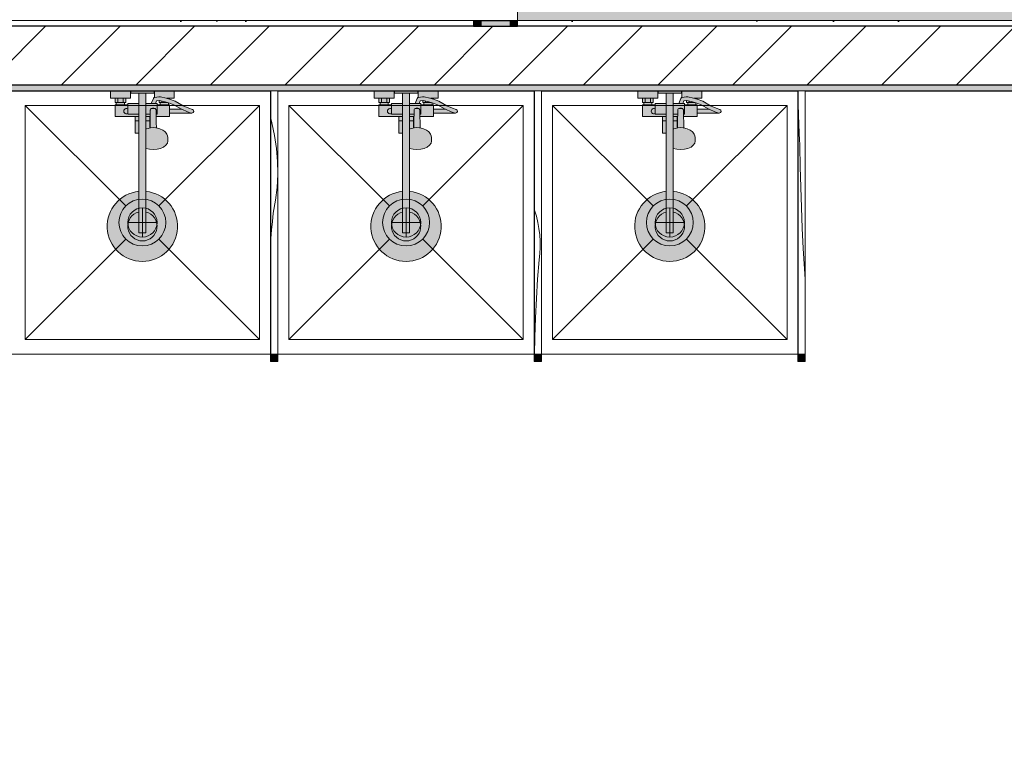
# Model space of a CAD drawing. Header units: millimetres. Extents: x -59761 to 112741, y -57975 to 46221.
# Tile 326 of 421: x 65931 to 69292, y -35312 to -32817. Entities that reach past the tile are written whole.
import ezdxf

# ---------------------------------------------------------------- set-up
doc = ezdxf.new("R2010")
doc.units = ezdxf.units.MM
doc.linetypes.add('Wipeout_Contour', pattern=[1000, 0, -1000])
doc.linetypes.add('Штриховая', pattern=[564.444447, 282.222223, -282.222223])
for name, color, linetype in [('2D - Зонирования', 7, 'Continuous'), ('Интерьер - Оборудование', 7, 'Continuous'), ('Интерьер - Сантехника', 7, 'Continuous'), ('Конструктив - ГКЛ', 7, 'Continuous'), ('Конструктив - Стены Блок 200 нов', 7, 'Continuous'), ('Элемент Модели - Зона', 7, 'Continuous')]:
    doc.layers.add(name, color=color, linetype=linetype)
pattern_1 = [(45, (-45000, -53650), (-111.36932, 111.36932), [0, -105, 0, -157.5]), (110, (-44650, -53650), (148.00159, 53.86817), [0, -77, 0, -133])]

# ---------------------------------------------------------------- blocks, each defined once
blk = doc.blocks.new('*X586', base_point=(2412685.8, -340475.5))
at = {"layer": 'Интерьер - Оборудование', "color": 7, "linetype": 'Continuous', "lineweight": 15}
for p, q in [((2526276.2, -319650.3), (2526273.8, -319582.4)), ((2526276.6, -319659.7), (2526276.2, -319650.3)), ((2526277, -319669), (2526276.6, -319659.7)), ((2526277.5, -319678.4), (2526277, -319669)), ((2526277.9, -319687.7), (2526277.5, -319678.4)), ((2526278.3, -319697.1), (2526277.9, -319687.7)), ((2526278.8, -319706.4), (2526278.3, -319697.1)), ((2526279.3, -319715.8), (2526278.8, -319706.4)), ((2526279.7, -319725.1), (2526279.3, -319715.8)), ((2526280.9, -319794.9), (2526279.7, -319725.1)), ((2526282.6, -319864.7), (2526280.9, -319794.9)), ((2526285, -319934.5), (2526282.6, -319864.7)), ((2526287.9, -320004.3), (2526285, -319934.5)), ((2526291.3, -320074), (2526287.9, -320004.3)), ((2526295.4, -320143.7), (2526291.3, -320074)), ((2526297.8, -320180.3), (2526295.4, -320143.7))]:
    blk.add_line(p, q, dxfattribs=at)
blk = doc.blocks.new('*X587', base_point=(2412685.8, -340475.5))
at = {"layer": 'Интерьер - Оборудование', "color": 7, "linetype": 'Continuous', "lineweight": 15}
for p, q in [((2525374.6, -319943.5), (2525373.8, -319934.7)), ((2525380.7, -319964.1), (2525374.6, -319943.5)), ((2525385.6, -319985), (2525380.7, -319964.1)), ((2525389.3, -320006.1), (2525385.6, -319985)), ((2525391.8, -320027.4), (2525389.3, -320006.1)), ((2525393.1, -320048.8), (2525391.8, -320027.4)), ((2525392, -320091.7), (2525393.1, -320070.3)), ((2525393.1, -320070.3), (2525393.1, -320048.8)), ((2525389.6, -320113), (2525392, -320091.7)), ((2525384.7, -320178.9), (2525389.6, -320113)), ((2525380.7, -320244.9), (2525384.7, -320178.9)), ((2525377.5, -320310.9), (2525380.7, -320244.9)), ((2525375.3, -320376.9), (2525377.5, -320310.9)), ((2525374.1, -320435.4), (2525375.3, -320376.9))]:
    blk.add_line(p, q, dxfattribs=at)
blk = doc.blocks.new('*X588', base_point=(2412685.8, -340475.5))
at = {"layer": 'Интерьер - Оборудование', "color": 7, "linetype": 'Continuous', "lineweight": 15}
for p, q in [((2524477.9, -319645.2), (2524473.8, -319630.8)), ((2524487.1, -319688.6), (2524477.9, -319645.2)), ((2524493.6, -319732.5), (2524487.1, -319688.6)), ((2524497.1, -319776.7), (2524493.6, -319732.5)), ((2524497.8, -319818.1), (2524497.1, -319776.7)), ((2524495.6, -319865.4), (2524497.8, -319822)), ((2524490.6, -319909.4), (2524495.6, -319865.4)), ((2524482.6, -319953.1), (2524490.6, -319909.4)), ((2524479.6, -319981.9), (2524482.6, -319953.1)), ((2524476.8, -320010.8), (2524479.6, -319981.9)), ((2524473.8, -320045.7), (2524474.3, -320039.7)), ((2524474.3, -320039.7), (2524476.8, -320010.8))]:
    blk.add_line(p, q, dxfattribs=at)

msp = doc.modelspace()

# ---------------------------------------------------------------- hatches: boundary and pattern name
at = {"layer": '2D - Зонирования', "linetype": 'Continuous', "lineweight": 0}
msp.add_hatch(color=255, dxfattribs=at).paths.add_polyline_path([(72120, -32819.89), (72120, -30180.25), (67630.16, -30180.25), (67630.16, -32819.89)])

# ---------------------------------------------------------------- linework, layer by layer
at = {"layer": '2D - Зонирования', "color": 7, "linetype": 'Continuous', "lineweight": 15, "flags": 128}
msp.add_lwpolyline([(72120, -32819.89), (72120, -30180.25), (67630.16, -30180.25), (67630.16, -32819.89)], close=True, dxfattribs=at)
at = {"layer": 'Интерьер - Оборудование', "color": 7, "linetype": 'Continuous', "lineweight": 5}
for p, q in [((66257.03, -33085.89), (66293.03, -33085.89)), ((66266.03, -33085.89), (66266.03, -33099.89)), ((66284.03, -33085.89), (66284.03, -33099.89)), ((66391.56, -33082.87), (66391.03, -33083.11)), ((66392.79, -33082.61), (66391.56, -33082.87)), ((66405.97, -33080.45), (66392.79, -33082.61)), ((66407.21, -33080.39), (66405.97, -33080.45)), ((66408.39, -33093.75), (66406.82, -33093.47)), ((66411.71, -33081.25), (66407.21, -33080.39)), ((66427.5, -33097.44), (66408.39, -33093.75)), ((66431.05, -33084.93), (66411.71, -33081.25)), ((66416.03, -33095.23), (66416.03, -33099.89)), ((66439.03, -33101.52), (66427.5, -33097.44)), ((66443.03, -33089.18), (66431.05, -33084.93)), ((66432.16, -33085.38), (66432.15, -33085.37)), ((66433.74, -33085.89), (66443.03, -33085.89)), ((66434.03, -33099.75), (66434.03, -33099.89)), ((67157.03, -33085.89), (67193.03, -33085.89)), ((67166.03, -33085.89), (67166.03, -33099.89)), ((67184.03, -33085.89), (67184.03, -33099.89)), ((67291.56, -33082.87), (67291.03, -33083.11)), ((67292.79, -33082.61), (67291.56, -33082.87)), ((67305.97, -33080.45), (67292.79, -33082.61)), ((67307.21, -33080.39), (67305.97, -33080.45)), ((67308.39, -33093.75), (67306.82, -33093.47)), ((67311.71, -33081.25), (67307.21, -33080.39)), ((67327.5, -33097.44), (67308.39, -33093.75)), ((67331.05, -33084.93), (67311.71, -33081.25)), ((67316.03, -33095.23), (67316.03, -33099.89)), ((67339.03, -33101.52), (67327.5, -33097.44)), ((67343.03, -33089.18), (67331.05, -33084.93)), ((67332.16, -33085.38), (67332.15, -33085.37)), ((67333.74, -33085.89), (67343.03, -33085.89)), ((67334.03, -33099.75), (67334.03, -33099.89)), ((68057.03, -33085.89), (68093.03, -33085.89)), ((68066.03, -33085.89), (68066.03, -33099.89)), ((68084.03, -33085.89), (68084.03, -33099.89)), ((68191.56, -33082.87), (68191.03, -33083.11)), ((68192.79, -33082.61), (68191.56, -33082.87)), ((68205.97, -33080.45), (68192.79, -33082.61)), ((68207.21, -33080.39), (68205.97, -33080.45)), ((68208.39, -33093.75), (68206.82, -33093.47)), ((68211.71, -33081.25), (68207.21, -33080.39)), ((68227.5, -33097.44), (68208.39, -33093.75)), ((68231.05, -33084.93), (68211.71, -33081.25)), ((68216.03, -33095.23), (68216.03, -33099.89)), ((68239.03, -33101.52), (68227.5, -33097.44)), ((68243.03, -33089.18), (68231.05, -33084.93)), ((68232.16, -33085.38), (68232.15, -33085.37)), ((68233.74, -33085.89), (68243.03, -33085.89)), ((68234.03, -33099.75), (68234.03, -33099.89)), ((66261.03, -33099.89), (66289.03, -33099.89)), ((66261.03, -33107.89), (66289.03, -33107.89)), ((66300.03, -33107.89), (66300.03, -33139.89)), ((66338.03, -33103.89), (66338.03, -33204.89)), ((66362.03, -33256.93), (66362.03, -33103.89)), ((66376.53, -33168.95), (66377.03, -33126.71)), ((66377.03, -33126.71), (66377.27, -33125.07)), ((66377.27, -33125.07), (66377.97, -33123.54)), ((66377.97, -33123.54), (66379.08, -33122.23)), ((66379.08, -33122.23), (66380.53, -33121.22)), ((66380.53, -33121.22), (66382.02, -33120.66)), ((66394.49, -33103.89), (66380.63, -33103.89)), ((66382.03, -33120.65), (66382.02, -33120.66)), ((66384.44, -33119.47), (66382.03, -33120.65)), ((66382.03, -33120.66), (66382.22, -33120.59)), ((66382.22, -33120.59), (66384.03, -33120.37)), ((66384.03, -33120.37), (66390.03, -33120.37)), ((66387.03, -33119.07), (66384.44, -33119.47)), ((66389.62, -33119.47), (66387.03, -33119.07)), ((66392.03, -33120.65), (66389.62, -33119.47)), ((66390.03, -33120.37), (66391.84, -33120.59)), ((66391.84, -33120.59), (66392.03, -33120.66)), ((66392.03, -33120.65), (66392.05, -33120.66)), ((66392.05, -33120.66), (66393.53, -33121.22)), ((66393.53, -33121.22), (66394.98, -33122.23)), ((66394.98, -33122.23), (66396.09, -33123.54)), ((66396.09, -33123.54), (66396.79, -33125.07)), ((66396.79, -33125.07), (66397.03, -33126.71)), ((66397.28, -33147.89), (66397.03, -33126.71)), ((66400.03, -33139.89), (66400.03, -33107.89)), ((66400.03, -33111.89), (66400.03, -33109.16)), ((66400.03, -33115), (66400.03, -33111.89)), ((66400.03, -33118.37), (66400.03, -33115)), ((66411.03, -33099.89), (66416.03, -33099.89)), ((66439.03, -33107.89), (66411.03, -33107.89)), ((66416.03, -33099.89), (66434.03, -33099.89)), ((66434.03, -33099.89), (66434.41, -33099.89)), ((66443.03, -33123.39), (66443.03, -33136.39)), ((66503.47, -33131.64), (66484.48, -33123.39)), ((66517.02, -33136.07), (66503.47, -33131.64)), ((67161.03, -33099.89), (67189.03, -33099.89)), ((67161.03, -33107.89), (67189.03, -33107.89)), ((67200.03, -33107.89), (67200.03, -33139.89)), ((67238.03, -33103.89), (67238.03, -33204.89)), ((67262.03, -33256.93), (67262.03, -33103.89)), ((67276.53, -33168.95), (67277.03, -33126.71)), ((67277.03, -33126.71), (67277.27, -33125.07)), ((67277.27, -33125.07), (67277.97, -33123.54)), ((67277.97, -33123.54), (67279.08, -33122.23)), ((67279.08, -33122.23), (67280.53, -33121.22)), ((67280.53, -33121.22), (67282.02, -33120.66)), ((67294.49, -33103.89), (67280.63, -33103.89)), ((67282.03, -33120.65), (67282.02, -33120.66)), ((67284.44, -33119.47), (67282.03, -33120.65)), ((67282.03, -33120.66), (67282.22, -33120.59)), ((67282.22, -33120.59), (67284.03, -33120.37)), ((67284.03, -33120.37), (67290.03, -33120.37)), ((67287.03, -33119.07), (67284.44, -33119.47)), ((67289.62, -33119.47), (67287.03, -33119.07)), ((67292.03, -33120.65), (67289.62, -33119.47)), ((67290.03, -33120.37), (67291.84, -33120.59)), ((67291.84, -33120.59), (67292.03, -33120.66)), ((67292.03, -33120.65), (67292.05, -33120.66)), ((67292.05, -33120.66), (67293.53, -33121.22)), ((67293.53, -33121.22), (67294.98, -33122.23)), ((67294.98, -33122.23), (67296.09, -33123.54)), ((67296.09, -33123.54), (67296.79, -33125.07)), ((67296.79, -33125.07), (67297.03, -33126.71)), ((67297.28, -33147.89), (67297.03, -33126.71)), ((67300.03, -33139.89), (67300.03, -33107.89)), ((67300.03, -33111.89), (67300.03, -33109.16)), ((67300.03, -33115), (67300.03, -33111.89)), ((67300.03, -33118.37), (67300.03, -33115)), ((67311.03, -33099.89), (67316.03, -33099.89)), ((67339.03, -33107.89), (67311.03, -33107.89)), ((67316.03, -33099.89), (67334.03, -33099.89)), ((67334.03, -33099.89), (67334.41, -33099.89)), ((67343.03, -33123.39), (67343.03, -33136.39)), ((67403.47, -33131.64), (67384.48, -33123.39)), ((67417.02, -33136.07), (67403.47, -33131.64)), ((68061.03, -33099.89), (68089.03, -33099.89)), ((68061.03, -33107.89), (68089.03, -33107.89)), ((68100.03, -33107.89), (68100.03, -33139.89)), ((68138.03, -33103.89), (68138.03, -33204.89)), ((68162.03, -33256.93), (68162.03, -33103.89)), ((68176.53, -33168.95), (68177.03, -33126.71)), ((68177.03, -33126.71), (68177.27, -33125.07)), ((68177.27, -33125.07), (68177.97, -33123.54)), ((68177.97, -33123.54), (68179.08, -33122.23)), ((68179.08, -33122.23), (68180.53, -33121.22)), ((68180.53, -33121.22), (68182.02, -33120.66)), ((68194.49, -33103.89), (68180.63, -33103.89)), ((68182.03, -33120.65), (68182.02, -33120.66)), ((68184.44, -33119.47), (68182.03, -33120.65)), ((68182.03, -33120.66), (68182.22, -33120.59)), ((68182.22, -33120.59), (68184.03, -33120.37)), ((68184.03, -33120.37), (68190.03, -33120.37)), ((68187.03, -33119.07), (68184.44, -33119.47)), ((68189.62, -33119.47), (68187.03, -33119.07)), ((68192.03, -33120.65), (68189.62, -33119.47)), ((68190.03, -33120.37), (68191.84, -33120.59)), ((68191.84, -33120.59), (68192.03, -33120.66)), ((68192.03, -33120.65), (68192.05, -33120.66)), ((68192.05, -33120.66), (68193.53, -33121.22)), ((68193.53, -33121.22), (68194.98, -33122.23)), ((68194.98, -33122.23), (68196.09, -33123.54)), ((68196.09, -33123.54), (68196.79, -33125.07)), ((68196.79, -33125.07), (68197.03, -33126.71)), ((68197.28, -33147.89), (68197.03, -33126.71)), ((68200.03, -33139.89), (68200.03, -33107.89)), ((68200.03, -33111.89), (68200.03, -33109.16)), ((68200.03, -33115), (68200.03, -33111.89)), ((68200.03, -33118.37), (68200.03, -33115)), ((68211.03, -33099.89), (68216.03, -33099.89)), ((68239.03, -33107.89), (68211.03, -33107.89)), ((68216.03, -33099.89), (68234.03, -33099.89)), ((68234.03, -33099.89), (68234.41, -33099.89)), ((68243.03, -33123.39), (68243.03, -33136.39)), ((68303.47, -33131.64), (68284.48, -33123.39)), ((68317.02, -33136.07), (68303.47, -33131.64)), ((66300.03, -33139.89), (66338.03, -33139.89)), ((66325.04, -33147.89), (66338.03, -33147.89)), ((66325.04, -33162.89), (66338.03, -33162.89)), ((66376.88, -33139.89), (66362.03, -33139.89)), ((66376.78, -33147.89), (66362.03, -33147.89)), ((66375.03, -33162.89), (66362.03, -33162.89)), ((66375.03, -33147.89), (66375.03, -33187.4)), ((66400.03, -33139.89), (66397.19, -33139.89)), ((66517.02, -33136.07), (66519.03, -33136.39)), ((67200.03, -33139.89), (67238.03, -33139.89)), ((67225.04, -33147.89), (67238.03, -33147.89)), ((67225.04, -33162.89), (67238.03, -33162.89)), ((67276.88, -33139.89), (67262.03, -33139.89)), ((67276.78, -33147.89), (67262.03, -33147.89)), ((67275.03, -33162.89), (67262.03, -33162.89)), ((67275.03, -33147.89), (67275.03, -33187.4)), ((67300.03, -33139.89), (67297.19, -33139.89)), ((67417.02, -33136.07), (67419.03, -33136.39)), ((68100.03, -33139.89), (68138.03, -33139.89)), ((68125.04, -33147.89), (68138.03, -33147.89)), ((68125.04, -33162.89), (68138.03, -33162.89)), ((68176.88, -33139.89), (68162.03, -33139.89)), ((68176.78, -33147.89), (68162.03, -33147.89)), ((68175.03, -33162.89), (68162.03, -33162.89)), ((68175.03, -33147.89), (68175.03, -33187.4)), ((68200.03, -33139.89), (68197.19, -33139.89)), ((68317.02, -33136.07), (68319.03, -33136.39)), ((66362.03, -33188.23), (66362.09, -33188.19)), ((66364.23, -33190.1), (66362.03, -33191.07)), ((66369.41, -33188.73), (66364.23, -33190.1)), ((66377.91, -33186.71), (66369.41, -33188.73)), ((66376.02, -33187.16), (66376.53, -33168.95)), ((66387.03, -33186.03), (66377.91, -33186.71)), ((66396.16, -33186.71), (66387.03, -33186.03)), ((66398.04, -33187.16), (66396.16, -33186.71)), ((67262.03, -33188.23), (67262.09, -33188.19)), ((67264.23, -33190.1), (67262.03, -33191.07)), ((67269.41, -33188.73), (67264.23, -33190.1)), ((67277.91, -33186.71), (67269.41, -33188.73)), ((67276.02, -33187.16), (67276.53, -33168.95)), ((67287.03, -33186.03), (67277.91, -33186.71)), ((67296.16, -33186.71), (67287.03, -33186.03)), ((67298.04, -33187.16), (67296.16, -33186.71)), ((68162.03, -33188.23), (68162.09, -33188.19)), ((68164.23, -33190.1), (68162.03, -33191.07)), ((68169.41, -33188.73), (68164.23, -33190.1)), ((68177.91, -33186.71), (68169.41, -33188.73)), ((68176.02, -33187.16), (68176.53, -33168.95)), ((68187.03, -33186.03), (68177.91, -33186.71)), ((68196.16, -33186.71), (68187.03, -33186.03)), ((68198.04, -33187.16), (68196.16, -33186.71)), ((66362.09, -33202.27), (66362.03, -33202.23)), ((67262.09, -33202.27), (67262.03, -33202.23)), ((68162.09, -33202.27), (68162.03, -33202.23)), ((66338.03, -33403.49), (66338.03, -33544.89)), ((66362.03, -33403.49), (66362.03, -33544.89)), ((67238.03, -33403.49), (67238.03, -33544.89)), ((67262.03, -33403.49), (67262.03, -33544.89)), ((68138.03, -33403.49), (68138.03, -33544.89)), ((68162.03, -33403.49), (68162.03, -33544.89)), ((66338.03, -33544.89), (66362.03, -33544.89)), ((67238.03, -33544.89), (67262.03, -33544.89)), ((68138.03, -33544.89), (68162.03, -33544.89))]:
    msp.add_line(p, q, dxfattribs=at)
at = {"layer": 'Интерьер - Оборудование', "color": 7, "linetype": 'Continuous', "lineweight": 15}
for p, q in [((66788.03, -33959.89), (66787.53, -33959.89)), ((66812.03, -33959.89), (66812.53, -33959.89)), ((67688.03, -33959.89), (67687.53, -33959.89)), ((67712.03, -33959.89), (67712.53, -33959.89)), ((68588.03, -33959.89), (68587.53, -33959.89)), ((68612.03, -33959.89), (68612.53, -33959.89))]:
    msp.add_line(p, q, dxfattribs=at)
at = {"layer": 'Интерьер - Оборудование', "color": 7, "linetype": 'Continuous', "lineweight": 5, "flags": 128}
for points in [[(66400.03, -33103.89), (66394.49, -33103.89), (66398.2, -33094.86), (66406.82, -33093.47), (66407.03, -33093.51), (66407.03, -33099.89), (66411.03, -33099.89), (66411.03, -33107.89), (66400.03, -33107.89)], [(67300.03, -33103.89), (67294.49, -33103.89), (67298.2, -33094.86), (67306.82, -33093.47), (67307.03, -33093.51), (67307.03, -33099.89), (67311.03, -33099.89), (67311.03, -33107.89), (67300.03, -33107.89)], [(68200.03, -33103.89), (68194.49, -33103.89), (68198.2, -33094.86), (68206.82, -33093.47), (68207.03, -33093.51), (68207.03, -33099.89), (68211.03, -33099.89), (68211.03, -33107.89), (68200.03, -33107.89)], [(66439.03, -33107.89), (66439.03, -33101.52), (66456.94, -33107.86), (66483.07, -33122.78), (66484.48, -33123.39), (66443.03, -33123.39), (66443.03, -33107.89)], [(67339.03, -33107.89), (67339.03, -33101.52), (67356.94, -33107.86), (67383.07, -33122.78), (67384.48, -33123.39), (67343.03, -33123.39), (67343.03, -33107.89)], [(68239.03, -33107.89), (68239.03, -33101.52), (68256.94, -33107.86), (68283.07, -33122.78), (68284.48, -33123.39), (68243.03, -33123.39), (68243.03, -33107.89)]]:
    msp.add_lwpolyline(points, close=True, dxfattribs=at)
at = {"layer": 'Интерьер - Оборудование', "color": 7, "linetype": 'Continuous', "lineweight": 5}
for centre, radius, start, end in [((66295.53, -33129.89), 9, 60, 300), ((67195.53, -33129.89), 9, 60, 300), ((68095.53, -33129.89), 9, 60, 300), ((66350.03, -33522.89), 50, 103.88654, 76.11346), ((67250.03, -33522.89), 50, 103.88654, 76.11346), ((68150.03, -33522.89), 50, 103.88654, 76.11346)]:
    msp.add_arc(centre, radius, start, end, dxfattribs=at)
at = {"layer": 'Интерьер - Сантехника', "color": 7, "linetype": 'Continuous', "lineweight": 5}
for p, q in [((65950.03, -33109.89), (65950.03, -33909.89)), ((66750.03, -33109.89), (65950.03, -33109.89)), ((65950.03, -33109.89), (66293.46, -33453.32)), ((66750.03, -33109.89), (66406.6, -33453.32)), ((66750.03, -33909.89), (66750.03, -33109.89)), ((66850.03, -33109.89), (66850.03, -33909.89)), ((67650.03, -33109.89), (66850.03, -33109.89)), ((66850.03, -33109.89), (67193.46, -33453.32)), ((67650.03, -33109.89), (67306.6, -33453.32)), ((67650.03, -33909.89), (67650.03, -33109.89)), ((67750.03, -33109.89), (67750.03, -33909.89)), ((68550.03, -33109.89), (67750.03, -33109.89)), ((67750.03, -33109.89), (68093.46, -33453.32)), ((68550.03, -33109.89), (68206.6, -33453.32)), ((68550.03, -33909.89), (68550.03, -33109.89)), ((66350.03, -33559.89), (66350.03, -33459.89)), ((67250.03, -33559.89), (67250.03, -33459.89)), ((68150.03, -33559.89), (68150.03, -33459.89)), ((66300.03, -33509.89), (66400.03, -33509.89)), ((67200.03, -33509.89), (67300.03, -33509.89)), ((68100.03, -33509.89), (68200.03, -33509.89)), ((65950.03, -33909.89), (66293.46, -33566.45)), ((66750.03, -33909.89), (66406.6, -33566.45)), ((66850.03, -33909.89), (67193.46, -33566.45)), ((67650.03, -33909.89), (67306.6, -33566.45)), ((67750.03, -33909.89), (68093.46, -33566.45)), ((68550.03, -33909.89), (68206.6, -33566.45)), ((65950.03, -33909.89), (66750.03, -33909.89)), ((66850.03, -33909.89), (67650.03, -33909.89)), ((67750.03, -33909.89), (68550.03, -33909.89))]:
    msp.add_line(p, q, dxfattribs=at)
for centre, radius in [((66350.03, -33509.89), 80), ((67250.03, -33509.89), 80), ((68150.03, -33509.89), 80), ((66350.03, -33509.89), 50), ((67250.03, -33509.89), 50), ((68150.03, -33509.89), 50)]:
    msp.add_circle(centre, radius, dxfattribs=at)
at = {"layer": 'Элемент Модели - Зона', "color": 253, "linetype": 'Штриховая', "lineweight": 15, "flags": 128}
msp.add_lwpolyline([(-8890, -17680), (-3119.74, -17680), (-3119.74, -14858.42), (142.53, -11594.86), (156.67, -11609), (156.67, -11580), (18300, -11580), (18300, -11600), (32399.73, -11600), (32399.73, -11580), (69081.36, -11580), (72316.72, -14823.47), (72320.06, -15158.11), (72320.06, -17695), (72360, -17695), (72360, -19700), (72120, -19700), (72120, -18300), (71700, -18300), (71700, -17900), (63300, -17900), (63300, -18300), (62700, -18300), (62700, -17900), (54320, -17900), (54320, -27030), (62700, -27030), (62700, -26350), (63300, -26350), (63300, -27540), (67380, -27540), (67380, -26630), (67500, -26630), (67500, -27660), (62920, -27660), (62920, -32819.89), (72120, -32819.89), (72120, -27750), (71650, -27750), (71650, -26250), (72120, -26250), (72120, -21200), (72360, -21200), (72360, -33849.94), (72120, -33849.94), (72120, -33059.89), (54320, -33059.89), (54320, -39349.94), (72120, -39349.94), (72120, -36299.94), (71700.06, -36299.94), (71700.06, -35674.44), (72120, -35674.44), (72120, -35349.94), (72360, -35349.94), (72360, -35679.94), (75850, -35679.94), (75850, -16794.88), (75238.88, -16794.88), (75238.88, -9000), (80700, -9000), (80700, -8700), (81300, -8700), (81300, -9000), (87517.1, -9000), (87517.1, -320), (85530, -320), (85530, 300), (84182.9, 300), (81300, 300), (81300, -300), (80700, -300), (80700, 212.5), (79799.78, 212.5), (72300, 212.5), (72300, -300), (71700, -300), (71700, 212.5), (63300, 212.5), (63300, -300), (62700, -300), (62700, 212.5), (54300, 212.5), (54300, -300), (53700, -300), (53700, 212.5), (45650, 212.5), (45650, -300), (45050, -300), (44950, -300), (44950, -5367.2), (32450.06, -5367.2), (32450.06, -200), (32450.06, 7690), (32460.06, 7690), (32460.06, 13850), (29720, 13850), (29720, 5730), (28964.53, 5730), (28964.53, 212), (27300.06, 212), (27300.06, -300), (26700.06, -300), (26700.06, 212), (18300, 212), (18300, -300), (17700, -300), (17700, 212), (16025.03, 212), (16025.03, -7500), (16025.03, -9042.59), (9300, -9042.59), (9300, -9300), (8700, -9300), (8700, -9042.59), (300, -9042.59), (300, -9300), (-300, -9300), (-300, -9042.59), (-8250, -9042.59), (-8250, -9300), (-8850, -9300), (-8850, -9042.59), (-8890, -9042.59)], close=True, dxfattribs=at)

# ---------------------------------------------------------------- next in the draw order: wipeouts: each hides what was drawn before it
at = {"color": 254, "linetype": 'Wipeout_Contour', "lineweight": 0, "ltscale": 10172047.17420937}
msp.add_wipeout([(62920, -32839.89), (67480.16, -32839.89), (67480.16, -32819.89), (62920, -32819.89)], dxfattribs=at).dxf.layer = 'Конструктив - Стены Блок 200 нов'
at = {"color": 254, "linetype": 'Wipeout_Contour', "lineweight": 0, "ltscale": 10190599.44659135}
msp.add_wipeout([(67630.16, -32839.89), (72120, -32839.89), (72120, -32819.89), (67630.16, -32819.89)], dxfattribs=at).dxf.layer = 'Конструктив - Стены Блок 200 нов'
at = {"color": 254, "linetype": 'Wipeout_Contour', "lineweight": 0, "ltscale": 10164301.12336527}
msp.add_wipeout([(54320, -33059.89), (72120, -33059.89), (72120, -33039.89), (54320, -33039.89)], dxfattribs=at).dxf.layer = 'Конструктив - Стены Блок 200 нов'

# ---------------------------------------------------------------- next in the draw order: hatches: boundary and pattern name
at = {"layer": 'Интерьер - Оборудование', "linetype": 'Continuous', "lineweight": 0}
h = msp.add_hatch(color=255, dxfattribs=at)
h.paths.add_polyline_path([(66338.03, -33403.49, 19.9498744), (66362.03, -33403.49), (66362.03, -33256.93), (66374.09, -33259.79), (66387.03, -33260.77), (66399.97, -33259.79), (66412.03, -33256.93), (66422.39, -33252.37), (66430.33, -33246.43), (66435.33, -33239.51), (66437.03, -33232.09), (66437.03, -33221.44), (66436.52, -33218.26), (66434.83, -33210.91), (66433.39, -33208.17), (66428.59, -33201.54), (66426.53, -33199.67), (66419.28, -33194.26), (66409.84, -33190.1), (66404.66, -33188.73), (66398.04, -33187.16), (66397.53, -33168.95), (66397.28, -33147.89), (66443.03, -33147.89), (66443.03, -33136.39), (66519.03, -33136.39, 0.8537531), (66521.05, -33123.71), (66508.2, -33119.53), (66488.99, -33111.2), (66462.33, -33096.02), (66443.03, -33089.18), (66443.03, -33085.89), (66459.03, -33085.89), (66459.03, -33059.89), (66391.03, -33059.89), (66391.03, -33083.11), (66390.41, -33083.38), (66389.38, -33084.1), (66388.51, -33085.02), (66387.85, -33086.08), (66380.48, -33103.89), (66362.03, -33103.89), (66362.03, -33067.89), (66390.03, -33067.89), (66390.03, -33059.89), (66310.03, -33059.89), (66310.03, -33067.89), (66338.03, -33067.89), (66338.03, -33103.89), (66300.03, -33103.89), (66300.03, -33107.89), (66289.03, -33107.89), (66289.03, -33099.89), (66293.03, -33099.89), (66293.03, -33085.89), (66309.03, -33085.89), (66309.03, -33059.89), (66241.03, -33059.89), (66241.03, -33085.89), (66257.03, -33085.89), (66257.03, -33099.89), (66261.03, -33099.89), (66261.03, -33107.89), (66257.03, -33107.89), (66257.03, -33147.89), (66325.04, -33147.89), (66325.04, -33204.89), (66325.64, -33204.89), (66327.21, -33204.89), (66329.68, -33204.89), (66332.96, -33204.89), (66336.91, -33204.89), (66338.03, -33204.89)])
h.paths.add_polyline_path([(66400.03, -33103.89), (66394.49, -33103.89), (66398.2, -33094.86), (66406.82, -33093.47), (66407.03, -33093.51), (66407.03, -33099.89), (66411.03, -33099.89), (66411.03, -33107.89), (66400.03, -33107.89)], flags=0)
h.paths.add_polyline_path([(66439.03, -33107.89), (66439.03, -33101.52), (66456.94, -33107.86), (66483.07, -33122.78), (66484.48, -33123.39), (66443.03, -33123.39), (66443.03, -33107.89)], flags=0)
for points in [[(66787.53, -33959.89), (66788.03, -33959.89), (66788.03, -33059.89), (66787.53, -33059.89)], [(66812.53, -33959.89), (66812.53, -33059.89), (66812.03, -33059.89), (66812.03, -33959.89)], [(67687.53, -33959.89), (67688.03, -33959.89), (67688.03, -33059.89), (67687.53, -33059.89)], [(67712.53, -33959.89), (67712.53, -33059.89), (67712.03, -33059.89), (67712.03, -33959.89)], [(68587.53, -33959.89), (68588.03, -33959.89), (68588.03, -33059.89), (68587.53, -33059.89)], [(68612.53, -33959.89), (68612.53, -33059.89), (68612.03, -33059.89), (68612.03, -33959.89)]]:
    msp.add_hatch(color=255, dxfattribs=at).paths.add_polyline_path(points)
h = msp.add_hatch(color=255, dxfattribs=at)
h.paths.add_polyline_path([(67238.03, -33403.49, 19.9498744), (67262.03, -33403.49), (67262.03, -33256.93), (67274.09, -33259.79), (67287.03, -33260.77), (67299.97, -33259.79), (67312.03, -33256.93), (67322.39, -33252.37), (67330.33, -33246.43), (67335.33, -33239.51), (67337.03, -33232.09), (67337.03, -33221.44), (67336.52, -33218.26), (67334.83, -33210.91), (67333.39, -33208.17), (67328.59, -33201.54), (67326.53, -33199.67), (67319.28, -33194.26), (67309.84, -33190.1), (67304.66, -33188.73), (67298.04, -33187.16), (67297.53, -33168.95), (67297.28, -33147.89), (67343.03, -33147.89), (67343.03, -33136.39), (67419.03, -33136.39, 0.8537531), (67421.05, -33123.71), (67408.2, -33119.53), (67388.99, -33111.2), (67362.33, -33096.02), (67343.03, -33089.18), (67343.03, -33085.89), (67359.03, -33085.89), (67359.03, -33059.89), (67291.03, -33059.89), (67291.03, -33083.11), (67290.41, -33083.38), (67289.38, -33084.1), (67288.51, -33085.02), (67287.85, -33086.08), (67280.48, -33103.89), (67262.03, -33103.89), (67262.03, -33067.89), (67290.03, -33067.89), (67290.03, -33059.89), (67210.03, -33059.89), (67210.03, -33067.89), (67238.03, -33067.89), (67238.03, -33103.89), (67200.03, -33103.89), (67200.03, -33107.89), (67189.03, -33107.89), (67189.03, -33099.89), (67193.03, -33099.89), (67193.03, -33085.89), (67209.03, -33085.89), (67209.03, -33059.89), (67141.03, -33059.89), (67141.03, -33085.89), (67157.03, -33085.89), (67157.03, -33099.89), (67161.03, -33099.89), (67161.03, -33107.89), (67157.03, -33107.89), (67157.03, -33147.89), (67225.04, -33147.89), (67225.04, -33204.89), (67225.64, -33204.89), (67227.21, -33204.89), (67229.68, -33204.89), (67232.96, -33204.89), (67236.91, -33204.89), (67238.03, -33204.89)])
h.paths.add_polyline_path([(67300.03, -33103.89), (67294.49, -33103.89), (67298.2, -33094.86), (67306.82, -33093.47), (67307.03, -33093.51), (67307.03, -33099.89), (67311.03, -33099.89), (67311.03, -33107.89), (67300.03, -33107.89)], flags=0)
h.paths.add_polyline_path([(67339.03, -33107.89), (67339.03, -33101.52), (67356.94, -33107.86), (67383.07, -33122.78), (67384.48, -33123.39), (67343.03, -33123.39), (67343.03, -33107.89)], flags=0)
h = msp.add_hatch(color=255, dxfattribs=at)
h.paths.add_polyline_path([(68138.03, -33403.49, 19.9498744), (68162.03, -33403.49), (68162.03, -33256.93), (68174.09, -33259.79), (68187.03, -33260.77), (68199.97, -33259.79), (68212.03, -33256.93), (68222.39, -33252.37), (68230.33, -33246.43), (68235.33, -33239.51), (68237.03, -33232.09), (68237.03, -33221.44), (68236.52, -33218.26), (68234.83, -33210.91), (68233.39, -33208.17), (68228.59, -33201.54), (68226.53, -33199.67), (68219.28, -33194.26), (68209.84, -33190.1), (68204.66, -33188.73), (68198.04, -33187.16), (68197.53, -33168.95), (68197.28, -33147.89), (68243.03, -33147.89), (68243.03, -33136.39), (68319.03, -33136.39, 0.8537531), (68321.05, -33123.71), (68308.2, -33119.53), (68288.99, -33111.2), (68262.33, -33096.02), (68243.03, -33089.18), (68243.03, -33085.89), (68259.03, -33085.89), (68259.03, -33059.89), (68191.03, -33059.89), (68191.03, -33083.11), (68190.41, -33083.38), (68189.38, -33084.1), (68188.51, -33085.02), (68187.85, -33086.08), (68180.48, -33103.89), (68162.03, -33103.89), (68162.03, -33067.89), (68190.03, -33067.89), (68190.03, -33059.89), (68110.03, -33059.89), (68110.03, -33067.89), (68138.03, -33067.89), (68138.03, -33103.89), (68100.03, -33103.89), (68100.03, -33107.89), (68089.03, -33107.89), (68089.03, -33099.89), (68093.03, -33099.89), (68093.03, -33085.89), (68109.03, -33085.89), (68109.03, -33059.89), (68041.03, -33059.89), (68041.03, -33085.89), (68057.03, -33085.89), (68057.03, -33099.89), (68061.03, -33099.89), (68061.03, -33107.89), (68057.03, -33107.89), (68057.03, -33147.89), (68125.04, -33147.89), (68125.04, -33204.89), (68125.64, -33204.89), (68127.21, -33204.89), (68129.68, -33204.89), (68132.96, -33204.89), (68136.91, -33204.89), (68138.03, -33204.89)])
h.paths.add_polyline_path([(68200.03, -33103.89), (68194.49, -33103.89), (68198.2, -33094.86), (68206.82, -33093.47), (68207.03, -33093.51), (68207.03, -33099.89), (68211.03, -33099.89), (68211.03, -33107.89), (68200.03, -33107.89)], flags=0)
h.paths.add_polyline_path([(68239.03, -33107.89), (68239.03, -33101.52), (68256.94, -33107.86), (68283.07, -33122.78), (68284.48, -33123.39), (68243.03, -33123.39), (68243.03, -33107.89)], flags=0)
at = {"layer": 'Конструктив - Стены Блок 200 нов', "linetype": 'Continuous', "lineweight": 5}
h = msp.add_hatch(dxfattribs=at)
h.set_pattern_fill('ШТУКАТУРКА__ГИПС_01_000D', color=252, style=0, pattern_type=2)
h.set_pattern_definition(pattern_1)
h.paths.add_polyline_path([(62920, -32839.89), (67480.16, -32839.89), (67480.16, -32819.89), (62920, -32819.89)])
h = msp.add_hatch(dxfattribs=at)
h.set_pattern_fill('ШТУКАТУРКА__ГИПС_01_000D', color=252, style=0, pattern_type=2)
h.set_pattern_definition(pattern_1)
h.paths.add_polyline_path([(67630.16, -32839.89), (72120, -32839.89), (72120, -32819.89), (67630.16, -32819.89)])
h = msp.add_hatch(dxfattribs=at)
h.set_pattern_fill('ШТУКАТУРКА__ГИПС_01_000D', color=252, style=0, pattern_type=2)
h.set_pattern_definition(pattern_1)
h.paths.add_polyline_path([(54320, -33059.89), (72120, -33059.89), (72120, -33039.89), (54320, -33039.89)])

# ---------------------------------------------------------------- next in the draw order: linework, layer by layer
at = {"layer": 'Интерьер - Оборудование', "color": 7, "linetype": 'Continuous', "lineweight": 15}
for p, q in [((66787.53, -33959.89), (66787.53, -33059.89)), ((66787.53, -33059.89), (66788.03, -33059.89)), ((66812.53, -33059.89), (66812.03, -33059.89)), ((66812.53, -33959.89), (66812.53, -33059.89)), ((67687.53, -33959.89), (67687.53, -33059.89)), ((67687.53, -33059.89), (67688.03, -33059.89)), ((67712.53, -33059.89), (67712.03, -33059.89)), ((67712.53, -33959.89), (67712.53, -33059.89)), ((68587.53, -33959.89), (68587.53, -33059.89)), ((68587.53, -33059.89), (68588.03, -33059.89)), ((68612.53, -33059.89), (68612.03, -33059.89)), ((68612.53, -33959.89), (68612.53, -33059.89))]:
    msp.add_line(p, q, dxfattribs=at)
at = {"layer": 'Интерьер - Оборудование', "color": 7, "linetype": 'Continuous', "lineweight": 5}
for p, q in [((66338.03, -33067.89), (66362.03, -33067.89)), ((67238.03, -33067.89), (67262.03, -33067.89)), ((68138.03, -33067.89), (68162.03, -33067.89))]:
    msp.add_line(p, q, dxfattribs=at)
at = {"layer": 'Интерьер - Оборудование', "color": 7, "linetype": 'Continuous', "lineweight": 5, "flags": 128}
for points in [[(66338.03, -33403.49, 19.9498744), (66362.03, -33403.49), (66362.03, -33256.93), (66374.09, -33259.79), (66387.03, -33260.77), (66399.97, -33259.79), (66412.03, -33256.93), (66422.39, -33252.37), (66430.33, -33246.43), (66435.33, -33239.51), (66437.03, -33232.09), (66437.03, -33221.44), (66436.52, -33218.26), (66434.83, -33210.91), (66433.39, -33208.17), (66428.59, -33201.54), (66426.53, -33199.67), (66419.28, -33194.26), (66409.84, -33190.1), (66404.66, -33188.73), (66398.04, -33187.16), (66397.53, -33168.95), (66397.28, -33147.89), (66443.03, -33147.89), (66443.03, -33136.39), (66519.03, -33136.39, 0.8537531), (66521.05, -33123.71), (66508.2, -33119.53), (66488.99, -33111.2), (66462.33, -33096.02), (66443.03, -33089.18), (66443.03, -33085.89), (66459.03, -33085.89), (66459.03, -33059.89), (66391.03, -33059.89), (66391.03, -33083.11), (66390.41, -33083.38), (66389.38, -33084.1), (66388.51, -33085.02), (66387.85, -33086.08), (66380.48, -33103.89), (66362.03, -33103.89), (66362.03, -33067.89), (66390.03, -33067.89), (66390.03, -33059.89), (66310.03, -33059.89), (66310.03, -33067.89), (66338.03, -33067.89), (66338.03, -33103.89), (66300.03, -33103.89), (66300.03, -33107.89), (66289.03, -33107.89), (66289.03, -33099.89), (66293.03, -33099.89), (66293.03, -33085.89), (66309.03, -33085.89), (66309.03, -33059.89), (66241.03, -33059.89), (66241.03, -33085.89), (66257.03, -33085.89), (66257.03, -33099.89), (66261.03, -33099.89), (66261.03, -33107.89), (66257.03, -33107.89), (66257.03, -33147.89), (66325.04, -33147.89), (66325.04, -33204.89), (66325.64, -33204.89), (66327.21, -33204.89), (66329.68, -33204.89), (66332.96, -33204.89), (66336.91, -33204.89), (66338.03, -33204.89)], [(67238.03, -33403.49, 19.9498744), (67262.03, -33403.49), (67262.03, -33256.93), (67274.09, -33259.79), (67287.03, -33260.77), (67299.97, -33259.79), (67312.03, -33256.93), (67322.39, -33252.37), (67330.33, -33246.43), (67335.33, -33239.51), (67337.03, -33232.09), (67337.03, -33221.44), (67336.52, -33218.26), (67334.83, -33210.91), (67333.39, -33208.17), (67328.59, -33201.54), (67326.53, -33199.67), (67319.28, -33194.26), (67309.84, -33190.1), (67304.66, -33188.73), (67298.04, -33187.16), (67297.53, -33168.95), (67297.28, -33147.89), (67343.03, -33147.89), (67343.03, -33136.39), (67419.03, -33136.39, 0.8537531), (67421.05, -33123.71), (67408.2, -33119.53), (67388.99, -33111.2), (67362.33, -33096.02), (67343.03, -33089.18), (67343.03, -33085.89), (67359.03, -33085.89), (67359.03, -33059.89), (67291.03, -33059.89), (67291.03, -33083.11), (67290.41, -33083.38), (67289.38, -33084.1), (67288.51, -33085.02), (67287.85, -33086.08), (67280.48, -33103.89), (67262.03, -33103.89), (67262.03, -33067.89), (67290.03, -33067.89), (67290.03, -33059.89), (67210.03, -33059.89), (67210.03, -33067.89), (67238.03, -33067.89), (67238.03, -33103.89), (67200.03, -33103.89), (67200.03, -33107.89), (67189.03, -33107.89), (67189.03, -33099.89), (67193.03, -33099.89), (67193.03, -33085.89), (67209.03, -33085.89), (67209.03, -33059.89), (67141.03, -33059.89), (67141.03, -33085.89), (67157.03, -33085.89), (67157.03, -33099.89), (67161.03, -33099.89), (67161.03, -33107.89), (67157.03, -33107.89), (67157.03, -33147.89), (67225.04, -33147.89), (67225.04, -33204.89), (67225.64, -33204.89), (67227.21, -33204.89), (67229.68, -33204.89), (67232.96, -33204.89), (67236.91, -33204.89), (67238.03, -33204.89)], [(68138.03, -33403.49, 19.9498744), (68162.03, -33403.49), (68162.03, -33256.93), (68174.09, -33259.79), (68187.03, -33260.77), (68199.97, -33259.79), (68212.03, -33256.93), (68222.39, -33252.37), (68230.33, -33246.43), (68235.33, -33239.51), (68237.03, -33232.09), (68237.03, -33221.44), (68236.52, -33218.26), (68234.83, -33210.91), (68233.39, -33208.17), (68228.59, -33201.54), (68226.53, -33199.67), (68219.28, -33194.26), (68209.84, -33190.1), (68204.66, -33188.73), (68198.04, -33187.16), (68197.53, -33168.95), (68197.28, -33147.89), (68243.03, -33147.89), (68243.03, -33136.39), (68319.03, -33136.39, 0.8537531), (68321.05, -33123.71), (68308.2, -33119.53), (68288.99, -33111.2), (68262.33, -33096.02), (68243.03, -33089.18), (68243.03, -33085.89), (68259.03, -33085.89), (68259.03, -33059.89), (68191.03, -33059.89), (68191.03, -33083.11), (68190.41, -33083.38), (68189.38, -33084.1), (68188.51, -33085.02), (68187.85, -33086.08), (68180.48, -33103.89), (68162.03, -33103.89), (68162.03, -33067.89), (68190.03, -33067.89), (68190.03, -33059.89), (68110.03, -33059.89), (68110.03, -33067.89), (68138.03, -33067.89), (68138.03, -33103.89), (68100.03, -33103.89), (68100.03, -33107.89), (68089.03, -33107.89), (68089.03, -33099.89), (68093.03, -33099.89), (68093.03, -33085.89), (68109.03, -33085.89), (68109.03, -33059.89), (68041.03, -33059.89), (68041.03, -33085.89), (68057.03, -33085.89), (68057.03, -33099.89), (68061.03, -33099.89), (68061.03, -33107.89), (68057.03, -33107.89), (68057.03, -33147.89), (68125.04, -33147.89), (68125.04, -33204.89), (68125.64, -33204.89), (68127.21, -33204.89), (68129.68, -33204.89), (68132.96, -33204.89), (68136.91, -33204.89), (68138.03, -33204.89)]]:
    msp.add_lwpolyline(points, format="xyb", close=True, dxfattribs=at)
at = {"layer": 'Интерьер - Сантехника', "color": 7, "linetype": 'Continuous', "lineweight": 5, "flags": 128}
for points in [[(65900.03, -33959.89), (66800.03, -33959.89), (66800.03, -33059.89), (65900.03, -33059.89)], [(66800.03, -33959.89), (67700.03, -33959.89), (67700.03, -33059.89), (66800.03, -33059.89)], [(67700.03, -33959.89), (68600.03, -33959.89), (68600.03, -33059.89), (67700.03, -33059.89)]]:
    msp.add_lwpolyline(points, close=True, dxfattribs=at)
at = {"layer": 'Конструктив - ГКЛ', "color": 7, "linetype": 'Continuous', "lineweight": 30, "flags": 128}
msp.add_lwpolyline([(67480.16, -32819.89), (67630.16, -32819.89)], dxfattribs=at)
at = {"layer": 'Конструктив - Стены Блок 200 нов', "color": 7, "linetype": 'Continuous', "lineweight": 5, "flags": 128}
for points in [[(67480.16, -32819.89), (62920, -32819.89)], [(72120, -32819.89), (67630.16, -32819.89)]]:
    msp.add_lwpolyline(points, dxfattribs=at)
at = {"layer": 'Конструктив - Стены Блок 200 нов', "color": 7, "linetype": 'Continuous', "lineweight": 30, "flags": 128}
msp.add_lwpolyline([(54320, -33059.89), (72120, -33059.89)], dxfattribs=at)

# ---------------------------------------------------------------- next in the draw order: wipeouts: each hides what was drawn before it
at = {"color": 254, "linetype": 'Wipeout_Contour', "lineweight": 0, "ltscale": 10178738.12738043}
msp.add_wipeout([(66812.03, -33059.89), (66788.03, -33059.89), (66788.03, -33959.89), (66812.03, -33959.89)], dxfattribs=at).dxf.layer = 'Интерьер - Оборудование'
at = {"color": 254, "linetype": 'Wipeout_Contour', "lineweight": 0, "ltscale": 10182309.56200806}
msp.add_wipeout([(67712.03, -33059.89), (67688.03, -33059.89), (67688.03, -33959.89), (67712.03, -33959.89)], dxfattribs=at).dxf.layer = 'Интерьер - Оборудование'
at = {"color": 254, "linetype": 'Wipeout_Contour', "lineweight": 0, "ltscale": 10185881.01674732}
msp.add_wipeout([(68612.03, -33059.89), (68588.03, -33059.89), (68588.03, -33959.89), (68612.03, -33959.89)], dxfattribs=at).dxf.layer = 'Интерьер - Оборудование'
at = {"color": 254, "linetype": 'Wipeout_Contour', "lineweight": 0, "ltscale": 10181269.20681974}
msp.add_wipeout([(62900, -33039.89), (72120, -33039.89), (72120, -32839.89), (62900, -32839.89)], dxfattribs=at).dxf.layer = 'Конструктив - Стены Блок 200 нов'

# ---------------------------------------------------------------- next in the draw order: hatches: boundary and pattern name
at = {"layer": 'Интерьер - Оборудование', "linetype": 'Continuous', "lineweight": 0}
for points in [[(66812.53, -33984.89), (66812.53, -33959.89), (66787.53, -33959.89), (66787.53, -33984.89)], [(67712.53, -33984.89), (67712.53, -33959.89), (67687.53, -33959.89), (67687.53, -33984.89)], [(68612.53, -33984.89), (68612.53, -33959.89), (68587.53, -33959.89), (68587.53, -33984.89)]]:
    msp.add_hatch(color=255, dxfattribs=at).paths.add_polyline_path(points)
at = {"layer": 'Конструктив - ГКЛ', "linetype": 'Continuous', "lineweight": 5}
for points in [[(67480.16, -32839.89), (67492.66, -32839.89), (67492.66, -32819.89), (67480.16, -32819.89)], [(67492.66, -32839.89), (67505.16, -32839.89), (67505.16, -32819.89), (67492.66, -32819.89)], [(67505.16, -32839.89), (67605.16, -32839.89), (67605.16, -32819.89), (67505.16, -32819.89)], [(67605.16, -32839.89), (67617.66, -32839.89), (67617.66, -32819.89), (67605.16, -32819.89)], [(67617.66, -32839.89), (67630.16, -32839.89), (67630.16, -32819.89), (67617.66, -32819.89)]]:
    msp.add_hatch(color=7, dxfattribs=at).paths.add_polyline_path(points)
at = {"layer": 'Конструктив - Стены Блок 200 нов', "linetype": 'Continuous', "lineweight": 5}
h = msp.add_hatch(dxfattribs=at)
h.set_pattern_fill('БЛОКИ_БЕТОННЫЕ_ЭФФЕКТИВН_2D', style=0, pattern_type=2)
h.set_pattern_definition([(45, (-45000, -54000), (-127.27922, 127.27922), [])])
h.paths.add_polyline_path([(62900, -33039.89), (72120, -33039.89), (72120, -32839.89), (62900, -32839.89)])

# ---------------------------------------------------------------- next in the draw order: linework, layer by layer
at = {"layer": 'Интерьер - Оборудование', "color": 7, "linetype": 'Continuous', "lineweight": 5, "flags": 128}
for points in [[(66812.03, -33059.89), (66788.03, -33059.89), (66788.03, -33959.89), (66812.03, -33959.89)], [(67712.03, -33059.89), (67688.03, -33059.89), (67688.03, -33959.89), (67712.03, -33959.89)], [(68612.03, -33059.89), (68588.03, -33059.89), (68588.03, -33959.89), (68612.03, -33959.89)]]:
    msp.add_lwpolyline(points, close=True, dxfattribs=at)
at = {"layer": 'Интерьер - Оборудование', "color": 7, "linetype": 'Continuous', "lineweight": 15, "flags": 128}
for points in [[(66812.53, -33984.89), (66812.53, -33959.89), (66787.53, -33959.89), (66787.53, -33984.89)], [(67712.53, -33984.89), (67712.53, -33959.89), (67687.53, -33959.89), (67687.53, -33984.89)], [(68612.53, -33984.89), (68612.53, -33959.89), (68587.53, -33959.89), (68587.53, -33984.89)]]:
    msp.add_lwpolyline(points, close=True, dxfattribs=at)
at = {"layer": 'Конструктив - Стены Блок 200 нов', "color": 7, "linetype": 'Continuous', "lineweight": 30}
for p, q in [((67480.16, -32819.89), (67480.16, -32839.89)), ((67480.16, -32819.89), (67480.16, -32839.89)), ((67492.66, -32819.89), (67492.66, -32839.89)), ((67505.16, -32819.89), (67505.16, -32839.89)), ((67605.16, -32819.89), (67605.16, -32839.89)), ((67617.66, -32819.89), (67617.66, -32839.89)), ((67630.16, -32839.89), (67630.16, -32819.89)), ((67630.16, -32839.89), (67630.16, -32819.89)), ((67480.16, -32839.89), (62900, -32839.89)), ((67480.16, -32839.89), (67492.66, -32839.89)), ((67480.16, -32839.89), (67492.66, -32839.89)), ((67492.66, -32839.89), (67505.16, -32839.89)), ((67492.66, -32839.89), (67505.16, -32839.89)), ((67505.16, -32839.89), (67605.16, -32839.89)), ((67505.16, -32839.89), (67605.16, -32839.89)), ((67605.16, -32839.89), (67617.66, -32839.89)), ((67605.16, -32839.89), (67617.66, -32839.89)), ((67617.66, -32839.89), (67630.16, -32839.89)), ((67617.66, -32839.89), (67630.16, -32839.89)), ((72120, -32839.89), (67630.16, -32839.89)), ((62900, -33039.89), (72120, -33039.89))]:
    msp.add_line(p, q, dxfattribs=at)

# ---------------------------------------------------------------- next in the draw order: block references
at = {"layer": 'Интерьер - Оборудование', "color": 7, "linetype": 'Continuous', "lineweight": 5}
for name in ['*X586', '*X588', '*X587']:
    msp.add_blockref(name, (-45000, -54000), dxfattribs=at)

doc.saveas('drawing.dxf')
